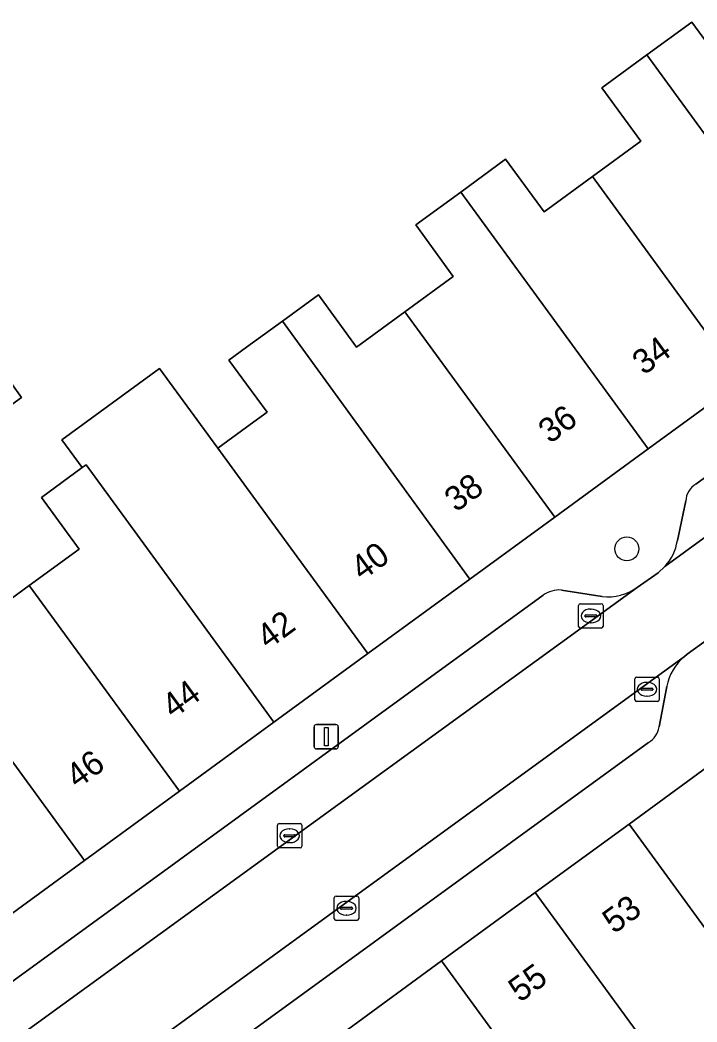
# Model space of a CAD drawing. Extents: x 159817 to 160765, y 380688 to 381638.
# Drawn here: x 159990.74 to 160018.41, y 381310.61 to 381351.57 of the extents above; entities that cross this region are included whole.
import ezdxf

# ---------------------------------------------------------------- set-up
doc = ezdxf.new("R2010")
doc.units = 0
for name, color, linetype in [('IMGEO_Boom', 7, 'Continuous'), ('IMGEO_Erf', 7, 'Continuous'), ('IMGEO_Kolk', 7, 'Continuous'), ('IMGEO_Lichtmast', 7, 'Continuous'), ('IMGEO_Pand', 7, 'Continuous'), ('IMGEO_Pand_nummerreeks', 7, 'Continuous'), ('IMGEO_Parkeervlak_open', 7, 'Continuous'), ('IMGEO_Rijbaan_lokaal_open', 7, 'Continuous'), ('IMGEO_Voetpad_open', 7, 'Continuous')]:
    doc.layers.add(name, color=color, linetype=linetype)

msp = doc.modelspace()

# ---------------------------------------------------------------- linework, layer by layer
at = {"layer": 'IMGEO_Boom'}
msp.add_circle((160015.549, 381329.949), 0.489, dxfattribs=at)
at = {"layer": 'IMGEO_Erf'}
for points in [[(159989.084, 381326.967), (159991.121, 381328.454), (159993.158, 381329.942), (159991.615, 381332.056), (159993.284, 381333.274), (159992.454, 381334.413), (159996.447, 381337.327), (159998.827, 381334.065), (160000, 381334.921), (160000.839, 381335.534), (160000, 381336.683), (159999.28, 381337.669), (160000, 381338.193), (160001.472, 381339.264), (160002.944, 381340.334), (160004.5, 381338.203), (160006.477, 381339.646), (160008.455, 381341.09), (160006.919, 381343.194), (160008.756, 381344.535), (160010.594, 381345.876), (160012.164, 381343.725), (160014.145, 381345.171), (160016.126, 381346.617), (160014.529, 381348.804), (160016.367, 381350.146), (160018.206, 381351.488), (160019.781, 381349.33)], [(159989.135, 381338.444), (159990.81, 381336.141), (159990.256, 381335.738)]]:
    msp.add_lwpolyline(points, dxfattribs=at)
at = {"layer": 'IMGEO_Kolk'}
for p, q in [((160013.576, 381326.783), (160013.576, 381327.635)), ((160013.651, 381327.709), (160014.503, 381327.709)), ((160014.577, 381327.635), (160014.577, 381326.783)), ((160013.878, 381327.252), (160014.276, 381327.252)), ((160014.064, 381327.489), (160014.089, 381327.489)), ((160013.835, 381327.203), (160013.835, 381327.215)), ((160014.273, 381327.166), (160013.875, 381327.166)), ((160014.087, 381326.929), (160014.062, 381326.929)), ((160014.319, 381327.215), (160014.319, 381327.203)), ((160014.503, 381326.709), (160013.651, 381326.709)), ((160015.874, 381323.786), (160015.874, 381324.638)), ((160015.949, 381324.712), (160016.801, 381324.712)), ((160016.362, 381324.492), (160016.387, 381324.492)), ((160016.875, 381324.638), (160016.875, 381323.786)), ((160016.133, 381324.206), (160016.133, 381324.218)), ((160016.571, 381324.169), (160016.173, 381324.169)), ((160016.176, 381324.255), (160016.574, 381324.255)), ((160016.617, 381324.218), (160016.617, 381324.206)), ((160016.801, 381323.712), (160015.949, 381323.712)), ((160016.385, 381323.932), (160016.36, 381323.932)), ((160001.263, 381317.797), (160001.263, 381318.649)), ((160001.338, 381318.723), (160002.19, 381318.723)), ((160002.264, 381318.649), (160002.264, 381317.797)), ((160001.522, 381318.217), (160001.522, 381318.229)), ((160001.565, 381318.266), (160001.963, 381318.266)), ((160001.751, 381318.503), (160001.776, 381318.503)), ((160002.006, 381318.229), (160002.006, 381318.217)), ((160001.96, 381318.18), (160001.562, 381318.18)), ((160001.774, 381317.943), (160001.749, 381317.943)), ((160002.19, 381317.723), (160001.338, 381317.723)), ((160003.662, 381315.759), (160004.514, 381315.759)), ((160003.587, 381314.833), (160003.587, 381315.685)), ((160004.075, 381315.539), (160004.1, 381315.539)), ((160004.588, 381315.685), (160004.588, 381314.833)), ((160003.846, 381315.253), (160003.846, 381315.265)), ((160004.284, 381315.216), (160003.886, 381315.216)), ((160003.889, 381315.302), (160004.287, 381315.302)), ((160004.098, 381314.979), (160004.073, 381314.979)), ((160004.33, 381315.265), (160004.33, 381315.253)), ((160004.514, 381314.759), (160003.662, 381314.759))]:
    msp.add_line(p, q, dxfattribs=at)
for points in [[(160013.576, 381326.783), (160013.576, 381327.635)], [(160013.651, 381327.709), (160014.503, 381327.709)], [(160014.577, 381327.635), (160014.577, 381326.783)], [(160014.503, 381326.709), (160013.651, 381326.709)], [(160015.874, 381323.786), (160015.874, 381324.638)], [(160015.949, 381324.712), (160016.801, 381324.712)], [(160016.875, 381324.638), (160016.875, 381323.786)], [(160016.801, 381323.712), (160015.949, 381323.712)], [(160001.263, 381317.797), (160001.263, 381318.649)], [(160001.338, 381318.723), (160002.19, 381318.723)], [(160002.264, 381318.649), (160002.264, 381317.797)], [(160002.19, 381317.723), (160001.338, 381317.723)], [(160003.662, 381315.759), (160004.514, 381315.759)], [(160003.587, 381314.833), (160003.587, 381315.685)], [(160004.588, 381315.685), (160004.588, 381314.833)], [(160004.514, 381314.759), (160003.662, 381314.759)]]:
    msp.add_lwpolyline(points, dxfattribs=at)
for centre, radius, start, end in [((160013.653, 381327.633), 0.0765, 91.552, 178.448), ((160013.653, 381327.633), 0.0765, 91.552, 178.448), ((160014.501, 381327.633), 0.0765, 1.552, 88.448), ((160014.501, 381327.633), 0.0765, 1.552, 88.448), ((160013.875, 381327.212), 0.0403, 85.8775, 175.7526), ((160014.28, 381327.214), 0.0386, 1.7309, 96.639), ((160013.872, 381327.202), 0.0366, 178.938, 274.7102), ((160014.276, 381327.209), 0.043, 264.8664, 352.4533), ((160013.653, 381326.785), 0.0765, 181.552, 268.448), ((160013.653, 381326.785), 0.0765, 181.552, 268.448), ((160014.501, 381326.785), 0.0765, 271.552, 358.448), ((160014.501, 381326.785), 0.0765, 271.552, 358.448), ((160015.951, 381324.636), 0.0765, 91.552, 178.448), ((160015.951, 381324.636), 0.0765, 91.552, 178.448), ((160016.799, 381324.636), 0.0765, 1.552, 88.448), ((160016.799, 381324.636), 0.0765, 1.552, 88.448), ((160016.173, 381324.215), 0.0403, 85.8775, 175.7526), ((160016.17, 381324.205), 0.0366, 178.938, 274.7102), ((160016.574, 381324.212), 0.043, 264.8664, 352.4533), ((160016.578, 381324.217), 0.0386, 1.7309, 96.639), ((160015.951, 381323.788), 0.0765, 181.552, 268.448), ((160015.951, 381323.788), 0.0765, 181.552, 268.448), ((160016.799, 381323.788), 0.0765, 271.552, 358.448), ((160016.799, 381323.788), 0.0765, 271.552, 358.448), ((160001.34, 381318.647), 0.0765, 91.552, 178.448), ((160001.34, 381318.647), 0.0765, 91.552, 178.448), ((160002.188, 381318.647), 0.0765, 1.552, 88.448), ((160002.188, 381318.647), 0.0765, 1.552, 88.448), ((160001.562, 381318.226), 0.0403, 85.8775, 175.7526), ((160001.559, 381318.216), 0.0366, 178.938, 274.7102), ((160001.963, 381318.223), 0.043, 264.8664, 352.4533), ((160001.967, 381318.228), 0.0386, 1.7309, 96.639), ((160001.34, 381317.799), 0.0765, 181.552, 268.448), ((160001.34, 381317.799), 0.0765, 181.552, 268.448), ((160002.188, 381317.799), 0.0765, 271.552, 358.448), ((160002.188, 381317.799), 0.0765, 271.552, 358.448), ((160003.664, 381315.683), 0.0765, 91.552, 178.448), ((160003.664, 381315.683), 0.0765, 91.552, 178.448), ((160004.512, 381315.683), 0.0765, 1.552, 88.448), ((160004.512, 381315.683), 0.0765, 1.552, 88.448), ((160003.886, 381315.262), 0.0403, 85.8775, 175.7526), ((160003.883, 381315.252), 0.0366, 178.938, 274.7102), ((160004.287, 381315.259), 0.043, 264.8664, 352.4533), ((160004.291, 381315.264), 0.0386, 1.7309, 96.639), ((160003.664, 381314.835), 0.0765, 181.552, 268.448), ((160003.664, 381314.835), 0.0765, 181.552, 268.448), ((160004.512, 381314.835), 0.0765, 271.552, 358.448), ((160004.512, 381314.835), 0.0765, 271.552, 358.448)]:
    msp.add_arc(centre, radius, start, end, dxfattribs=at)
for centre, major_axis, ratio, start_param, end_param in [((160014.063, 381327.209), (-0.387, 0.002), 0.722429, 4.712389, 7.853982), ((160014.088, 381327.209), (-0.39, 0.002), 0.717154, 1.570796, 4.712389), ((160016.361, 381324.212), (-0.387, 0.002), 0.722429, 4.712389, 7.853982), ((160016.386, 381324.212), (-0.39, 0.002), 0.717154, 1.570796, 4.712389), ((160001.75, 381318.223), (-0.387, 0.002), 0.722429, 4.712389, 7.853982), ((160001.775, 381318.223), (-0.39, 0.002), 0.717154, 1.570796, 4.712389), ((160004.074, 381315.259), (-0.387, 0.002), 0.722429, 4.712389, 7.853982), ((160004.099, 381315.259), (-0.39, 0.002), 0.717154, 1.570796, 4.712389)]:
    msp.add_ellipse(centre, major_axis=major_axis, ratio=ratio, start_param=start_param, end_param=end_param, dxfattribs=at)
at = {"layer": 'IMGEO_Lichtmast'}
for p, q in [((160002.864, 381322.771), (160003.654, 381322.771)), ((160003.654, 381322.771), (160002.864, 381322.771)), ((160002.764, 381321.871), (160002.764, 381322.671)), ((160002.764, 381322.671), (160002.764, 381321.871)), ((160003.754, 381322.671), (160003.754, 381321.871)), ((160003.754, 381321.871), (160003.754, 381322.671)), ((160003.654, 381321.771), (160002.864, 381321.771)), ((160002.864, 381321.771), (160003.654, 381321.771))]:
    msp.add_line(p, q, dxfattribs=at)
msp.add_lwpolyline([(160003.184, 381322.646), (160003.334, 381322.646), (160003.334, 381321.896), (160003.184, 381321.896), (160003.184, 381322.646)], dxfattribs=at)
for centre, start, end in [((160002.864, 381322.671), 90, 180), ((160002.864, 381322.671), 90, 180), ((160003.654, 381322.671), 0, 90), ((160003.654, 381322.671), 360, 90), ((160002.864, 381321.871), 180, 270), ((160002.864, 381321.871), 180, 270), ((160003.654, 381321.871), 270, 0), ((160003.654, 381321.871), 270, 0)]:
    msp.add_arc(centre, 0.1, start, end, dxfattribs=at)
at = {"layer": 'IMGEO_Pand'}
for points in [[(160016.367, 381350.146), (160024.056, 381339.612), (160027.848, 381342.381), (160021.732, 381350.755), (160019.781, 381349.33), (160018.206, 381351.488)], [(160016.367, 381350.146), (160014.529, 381348.804), (160016.126, 381346.617), (160014.145, 381345.171), (160020.237, 381336.824), (160024.056, 381339.612)], [(160016.419, 381334.035), (160020.237, 381336.824), (160014.145, 381345.171), (160012.164, 381343.725), (160010.594, 381345.876), (160008.756, 381344.535)], [(160006.477, 381339.646), (160012.606, 381331.251), (160016.419, 381334.035), (160008.756, 381344.535), (160006.919, 381343.194), (160008.455, 381341.09)], [(160006.477, 381339.646), (160004.5, 381338.203), (160002.944, 381340.334), (160001.472, 381339.264), (160009.135, 381328.717), (160012.606, 381331.251)], [(159998.827, 381334.065), (160000, 381332.458), (160004.957, 381325.667), (160009.135, 381328.717), (160001.472, 381339.264), (160000, 381338.193), (159999.28, 381337.669), (160000, 381336.683), (160000.839, 381335.534), (160000, 381334.921)], [(159989.135, 381338.444), (159988.581, 381338.041), (159985.667, 381335.923), (159987.346, 381333.623), (159990.256, 381335.738), (159990.81, 381336.141)], [(160000, 381332.458), (159998.827, 381334.065), (159996.447, 381337.327), (159992.454, 381334.413), (159993.284, 381333.274), (159993.44, 381333.388), (160000, 381324.402), (160001.122, 381322.866), (160004.957, 381325.667)], [(159993.44, 381333.388), (159993.284, 381333.274), (159991.615, 381332.056), (159993.158, 381329.942), (159991.121, 381328.454), (159997.26, 381320.047), (160000, 381322.047), (160001.122, 381322.866), (160000, 381324.402)], [(159997.26, 381320.047), (159991.121, 381328.454), (159989.084, 381326.967), (159987.525, 381329.101), (159985.682, 381327.756), (159993.379, 381317.213)], [(159993.379, 381317.213), (159985.682, 381327.756), (159983.84, 381326.411), (159985.394, 381324.282), (159983.474, 381322.88), (159983.685, 381322.59), (159983.427, 381322.401), (159987.849, 381316.344), (159989.358, 381314.277)], [(160019.473, 381321.497), (160015.639, 381318.698), (160023.278, 381308.232), (160025.935, 381304.592), (160026.041, 381304.67), (160026.303, 381304.861), (160027.839, 381305.982), (160025.182, 381309.622), (160027.112, 381311.031), (160025.613, 381313.084), (160025.414, 381313.356), (160023.918, 381315.406)], [(160015.639, 381318.698), (160011.806, 381315.901), (160016.189, 381309.895), (160017.923, 381307.519), (160019.512, 381305.341), (160020.281, 381305.902), (160023.265, 381301.815), (160026.329, 381304.052), (160025.935, 381304.592), (160023.278, 381308.232)], [(160011.806, 381315.901), (160007.973, 381313.103), (160015.606, 381302.643), (160017.535, 381304.051), (160016.019, 381306.129), (160017.923, 381307.519), (160016.189, 381309.895)], [(160007.973, 381313.103), (160004.139, 381310.305), (160008.513, 381304.311), (160010.2, 381301.999), (160011.773, 381299.843), (160013.817, 381301.336), (160015.606, 381302.643)]]:
    msp.add_lwpolyline(points, close=True, dxfattribs=at)
at = {"layer": 'IMGEO_Parkeervlak_open'}
for points in [[(160017.107, 381329.232), (160039.766, 381345.742)], [(160036.192, 381345.582), (160018.371, 381332.597)], [(160017.957, 381331.91), (160017.613, 381330.288)], [(159988.276, 381308.413), (159988.356, 381308.32), (160015.971, 381328.377)], [(160012.121, 381328.054), (159989.891, 381311.884)], [(160014.537, 381328.002), (160012.87, 381328.268)], [(160017.899, 381325.552), (159990.347, 381305.507), (159990.451, 381305.346), (159990.773, 381305.571)], [(160016.867, 381322.671), (160017.18, 381324.331)], [(159994.185, 381305.844), (160016.438, 381322.033)]]:
    msp.add_lwpolyline(points, dxfattribs=at)
for centre, radius, start, end in [((160018.798, 381331.871), 0.842, 120.4906, 177.3614), ((160015.54, 381330.632), 2.102, 318.2236, 350.572), ((160012.795, 381327.114), 1.156, 86.2581, 125.6327), ((160014.768, 381330.048), 2.059, 263.5571, 305.7529), ((160019.305, 381323.902), 2.168, 130.4349, 168.5807), ((160015.957, 381322.82), 0.923, 301.4584, 350.7068)]:
    msp.add_arc(centre, radius, start, end, dxfattribs=at)
at = {"layer": 'IMGEO_Rijbaan_lokaal_open'}
msp.add_lwpolyline([(160015.971, 381328.377), (159988.356, 381308.32), (159988.276, 381308.413), (159987.706, 381308.002), (159989.9, 381304.979), (159990.451, 381305.346), (159990.347, 381305.507), (160017.899, 381325.552), (160018.017, 381325.646), (160018.848, 381326.249), (160018.937, 381326.306), (160041.64, 381342.795), (160042.049, 381343.165), (160042.137, 381343.23), (160040.114, 381345.931), (160039.995, 381345.875), (160039.766, 381345.742), (160017.107, 381329.232), (160016.824, 381328.969)], close=True, dxfattribs=at)
at = {"layer": 'IMGEO_Voetpad_open'}
for points in [[(160038.773, 381352.204), (160038.934, 381350.359), (160035.667, 381348.09), (160031.888, 381345.331), (160027.848, 381342.381), (160024.056, 381339.612), (160020.237, 381336.824), (160016.419, 381334.035), (160012.606, 381331.251), (160009.135, 381328.717), (160004.957, 381325.667), (160001.122, 381322.866), (160000, 381322.047), (159997.26, 381320.047), (159993.379, 381317.213), (159989.358, 381314.277)], [(160018.371, 381332.597), (160036.192, 381345.582)], [(160004.139, 381310.305), (160007.973, 381313.103), (160011.806, 381315.901), (160015.639, 381318.698), (160019.473, 381321.497), (160023.307, 381324.295), (160027.141, 381327.093), (160030.974, 381329.89), (160034.808, 381332.688), (160038.642, 381335.486), (160042.579, 381338.36), (160049.274, 381343.128), (160049.447, 381342.874), (160051.849, 381342.011)], [(160017.613, 381330.288), (160017.957, 381331.91)], [(160015.971, 381328.377), (160016.824, 381328.969), (160017.107, 381329.232)], [(159989.891, 381311.884), (160012.121, 381328.054)], [(160012.87, 381328.268), (160014.537, 381328.002)], [(160018.937, 381326.306), (160018.848, 381326.249), (160018.017, 381325.646), (160017.899, 381325.552)], [(160017.18, 381324.331), (160016.867, 381322.671)], [(160016.438, 381322.033), (159994.185, 381305.844)]]:
    msp.add_lwpolyline(points, dxfattribs=at)
for centre, radius, start, end in [((160018.798, 381331.871), 0.842, 120.4906, 177.3614), ((160015.54, 381330.632), 2.102, 318.2236, 350.572), ((160012.795, 381327.114), 1.156, 86.2581, 125.6327), ((160014.768, 381330.048), 2.059, 263.5571, 305.7529), ((160019.305, 381323.902), 2.168, 130.4349, 168.5807), ((160015.957, 381322.82), 0.923, 301.4584, 350.7068)]:
    msp.add_arc(centre, radius, start, end, dxfattribs=at)

# ---------------------------------------------------------------- texts
at = {"layer": 'IMGEO_Pand_nummerreeks'}
for s, rotation, p in [('34', 36.1342, (160016.241, 381337.026)), ('36', 36.1342, (160012.402, 381334.223)), ('38', 36.1342, (160008.566, 381331.423)), ('40', 36.1342, (160004.728, 381328.62)), ('42', 36.1364, (160000.884, 381325.815)), ('44', 36.1364, (159997.007, 381322.983)), ('46', 36.139, (159993.086, 381320.119)), ('53', 36.125, (160015.022, 381314.187)), ('55', 36.1236, (160011.179, 381311.382))]:
    msp.add_text(s, height=1, rotation=rotation, dxfattribs=at).set_placement(p)

doc.saveas('drawing.dxf')
